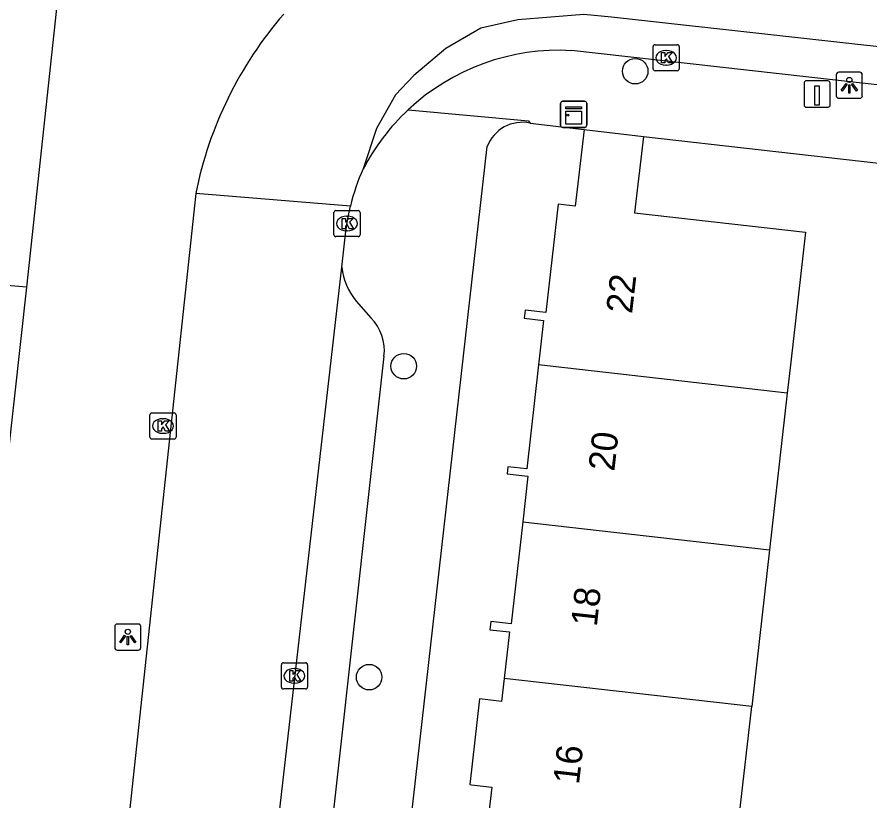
# Model space of a CAD drawing. Extents: x 162082 to 163393, y 388091 to 388632.
# Drawn here: x 163009.74 to 163042.39, y 388463.73 to 388493.73 of the extents above; entities that cross this region are included whole.
import ezdxf

# ---------------------------------------------------------------- set-up
doc = ezdxf.new("R2010")
doc.units = 0
for name, color, linetype in [('IMGEO_Boom', 7, 'Continuous'), ('IMGEO_Fietspad_open', 7, 'Continuous'), ('IMGEO_Kast', 7, 'Continuous'), ('IMGEO_Kolk', 7, 'Continuous'), ('IMGEO_Laadpaal', 7, 'Continuous'), ('IMGEO_Lichtpunt', 7, 'Continuous'), ('IMGEO_Muur', 7, 'Continuous'), ('IMGEO_Pand', 7, 'Continuous'), ('IMGEO_Pand_nummerreeks', 7, 'Continuous'), ('IMGEO_Rijbaan_lokaal_open', 7, 'Continuous'), ('IMGEO_Voetpad_open', 7, 'Continuous')]:
    doc.layers.add(name, color=color, linetype=linetype)

msp = doc.modelspace()

# ---------------------------------------------------------------- linework, layer by layer
at = {"layer": 'IMGEO_Boom'}
for centre in [(163033.402, 388491.655), (163024.544, 388480.366), (163023.219, 388468.464)]:
    msp.add_circle(centre, 0.489, dxfattribs=at)
at = {"layer": 'IMGEO_Fietspad_open'}
for points in [[(163016.583, 388486.977), (163013.341, 388456.791)], [(163022.171, 388484.155), (163022.331, 388485.538), (163022.401, 388486.015), (163022.5, 388486.487)], [(163017.167, 388440.446), (163022.171, 388484.155)]]:
    msp.add_lwpolyline(points, dxfattribs=at)
at = {"layer": 'IMGEO_Kast'}
for p, q in [((163030.546, 388489.581), (163030.546, 388490.422)), ((163030.546, 388490.422), (163030.546, 388489.581)), ((163030.621, 388490.506), (163031.462, 388490.506)), ((163031.462, 388490.506), (163030.621, 388490.506)), ((163031.546, 388490.431), (163031.546, 388489.59)), ((163031.546, 388489.59), (163031.546, 388490.431)), ((163031.471, 388489.506), (163030.63, 388489.506)), ((163030.63, 388489.506), (163031.471, 388489.506))]:
    msp.add_line(p, q, dxfattribs=at)
for points in [[(163030.741, 388490.296), (163031.341, 388490.296), (163031.341, 388490.211), (163030.741, 388490.211), (163030.741, 388490.296)], [(163030.741, 388490.121), (163031.341, 388490.121), (163031.341, 388489.632), (163030.741, 388489.632), (163030.741, 388490.121)]]:
    msp.add_lwpolyline(points, dxfattribs=at)
msp.add_circle((163030.825, 388489.97), 0.0377, dxfattribs=at)
for centre, start, end in [((163030.624, 388490.428), 92.4484, 184.2845), ((163030.624, 388490.428), 92.4484, 184.2845), ((163031.468, 388490.428), 2.4484, 94.2845), ((163031.468, 388490.428), 2.4484, 94.2845), ((163030.624, 388489.584), 182.4484, 274.2845), ((163030.624, 388489.584), 182.4484, 274.2845), ((163031.468, 388489.584), 272.4484, 4.2845), ((163031.468, 388489.584), 272.4484, 4.2845)]:
    msp.add_arc(centre, 0.0779, start, end, dxfattribs=at)
at = {"layer": 'IMGEO_Kolk'}
for p, q in [((163034.086, 388491.744), (163034.086, 388492.596)), ((163034.161, 388492.67), (163035.013, 388492.67)), ((163034.574, 388492.45), (163034.599, 388492.45)), ((163035.087, 388492.596), (163035.087, 388491.744)), ((163034.597, 388491.89), (163034.572, 388491.89)), ((163035.013, 388491.67), (163034.161, 388491.67)), ((163021.87, 388485.397), (163021.87, 388486.249)), ((163021.945, 388486.323), (163022.797, 388486.323)), ((163022.871, 388486.249), (163022.871, 388485.397)), ((163022.358, 388486.103), (163022.383, 388486.103)), ((163022.381, 388485.543), (163022.356, 388485.543)), ((163022.797, 388485.323), (163021.945, 388485.323)), ((163014.828, 388477.65), (163014.828, 388478.502)), ((163014.903, 388478.576), (163015.755, 388478.576)), ((163015.316, 388478.356), (163015.341, 388478.356)), ((163015.829, 388478.502), (163015.829, 388477.65)), ((163015.339, 388477.796), (163015.314, 388477.796)), ((163015.755, 388477.576), (163014.903, 388477.576)), ((163019.86, 388468.088), (163019.86, 388468.94)), ((163019.935, 388469.014), (163020.787, 388469.014)), ((163020.861, 388468.94), (163020.861, 388468.088)), ((163020.348, 388468.794), (163020.373, 388468.794)), ((163020.371, 388468.234), (163020.346, 388468.234)), ((163020.787, 388468.014), (163019.935, 388468.014))]:
    msp.add_line(p, q, dxfattribs=at)
for points in [[(163034.086, 388491.744), (163034.086, 388492.596)], [(163034.161, 388492.67), (163035.013, 388492.67)], [(163035.087, 388492.596), (163035.087, 388491.744)], [(163034.407, 388492.37), (163034.53, 388492.37), (163034.53, 388492.219), (163034.66, 388492.37), (163034.824, 388492.37), (163034.678, 388492.219), (163034.831, 388491.97), (163034.679, 388491.97), (163034.594, 388492.134), (163034.53, 388492.067), (163034.53, 388491.97), (163034.407, 388491.97), (163034.407, 388492.37)], [(163035.013, 388491.67), (163034.161, 388491.67)], [(163021.87, 388485.397), (163021.87, 388486.249)], [(163021.945, 388486.323), (163022.797, 388486.323)], [(163022.871, 388486.249), (163022.871, 388485.397)], [(163022.191, 388486.023), (163022.314, 388486.023), (163022.314, 388485.872), (163022.444, 388486.023), (163022.608, 388486.023), (163022.462, 388485.872), (163022.615, 388485.623), (163022.463, 388485.623), (163022.378, 388485.787), (163022.314, 388485.72), (163022.314, 388485.623), (163022.191, 388485.623), (163022.191, 388486.023)], [(163022.797, 388485.323), (163021.945, 388485.323)], [(163014.828, 388477.65), (163014.828, 388478.502)], [(163014.903, 388478.576), (163015.755, 388478.576)], [(163015.829, 388478.502), (163015.829, 388477.65)], [(163015.149, 388478.276), (163015.272, 388478.276), (163015.272, 388478.125), (163015.402, 388478.276), (163015.566, 388478.276), (163015.42, 388478.125), (163015.573, 388477.876), (163015.421, 388477.876), (163015.336, 388478.04), (163015.272, 388477.973), (163015.272, 388477.876), (163015.149, 388477.876), (163015.149, 388478.276)], [(163015.755, 388477.576), (163014.903, 388477.576)], [(163019.86, 388468.088), (163019.86, 388468.94)], [(163019.935, 388469.014), (163020.787, 388469.014)], [(163020.861, 388468.94), (163020.861, 388468.088)], [(163020.181, 388468.714), (163020.304, 388468.714), (163020.304, 388468.563), (163020.434, 388468.714), (163020.598, 388468.714), (163020.452, 388468.563), (163020.605, 388468.314), (163020.453, 388468.314), (163020.368, 388468.478), (163020.304, 388468.411), (163020.304, 388468.314), (163020.181, 388468.314), (163020.181, 388468.714)], [(163020.787, 388468.014), (163019.935, 388468.014)]]:
    msp.add_lwpolyline(points, dxfattribs=at)
for centre, start, end in [((163034.163, 388492.594), 91.552, 178.448), ((163034.163, 388492.594), 91.552, 178.448), ((163035.011, 388492.594), 1.552, 88.448), ((163035.011, 388492.594), 1.552, 88.448), ((163034.163, 388491.746), 181.552, 268.448), ((163034.163, 388491.746), 181.552, 268.448), ((163035.011, 388491.746), 271.552, 358.448), ((163035.011, 388491.746), 271.552, 358.448), ((163021.947, 388486.247), 91.552, 178.448), ((163021.947, 388486.247), 91.552, 178.448), ((163022.795, 388486.247), 1.552, 88.448), ((163022.795, 388486.247), 1.552, 88.448), ((163021.947, 388485.399), 181.552, 268.448), ((163021.947, 388485.399), 181.552, 268.448), ((163022.795, 388485.399), 271.552, 358.448), ((163022.795, 388485.399), 271.552, 358.448), ((163014.905, 388478.5), 91.552, 178.448), ((163014.905, 388478.5), 91.552, 178.448), ((163015.753, 388478.5), 1.552, 88.448), ((163015.753, 388478.5), 1.552, 88.448), ((163014.905, 388477.652), 181.552, 268.448), ((163014.905, 388477.652), 181.552, 268.448), ((163015.753, 388477.652), 271.552, 358.448), ((163015.753, 388477.652), 271.552, 358.448), ((163019.937, 388468.938), 91.552, 178.448), ((163019.937, 388468.938), 91.552, 178.448), ((163020.785, 388468.938), 1.552, 88.448), ((163020.785, 388468.938), 1.552, 88.448), ((163019.937, 388468.09), 181.552, 268.448), ((163019.937, 388468.09), 181.552, 268.448), ((163020.785, 388468.09), 271.552, 358.448), ((163020.785, 388468.09), 271.552, 358.448)]:
    msp.add_arc(centre, 0.0765, start, end, dxfattribs=at)
for centre, major_axis, ratio, start_param, end_param in [((163034.573, 388492.17), (-0.387, 0.002), 0.722429, 4.712389, 7.853982), ((163034.598, 388492.17), (-0.39, 0.002), 0.717154, 1.570796, 4.712389), ((163022.357, 388485.823), (-0.387, 0.002), 0.722429, 4.712389, 7.853982), ((163022.382, 388485.823), (-0.39, 0.002), 0.717154, 1.570796, 4.712389), ((163015.315, 388478.076), (-0.387, 0.002), 0.722429, 4.712389, 7.853982), ((163015.34, 388478.076), (-0.39, 0.002), 0.717154, 1.570796, 4.712389), ((163020.347, 388468.514), (-0.387, 0.002), 0.722429, 4.712389, 7.853982), ((163020.372, 388468.514), (-0.39, 0.002), 0.717154, 1.570796, 4.712389)]:
    msp.add_ellipse(centre, major_axis=major_axis, ratio=ratio, start_param=start_param, end_param=end_param, dxfattribs=at)
at = {"layer": 'IMGEO_Laadpaal'}
for p, q in [((163039.863, 388491.197), (163039.863, 388490.356)), ((163039.863, 388491.197), (163039.863, 388490.356)), ((163040.779, 388491.281), (163039.938, 388491.281)), ((163040.779, 388491.281), (163039.938, 388491.281)), ((163040.863, 388490.365), (163040.863, 388491.206)), ((163040.863, 388490.365), (163040.863, 388491.206)), ((163039.947, 388490.281), (163040.788, 388490.281)), ((163039.947, 388490.281), (163040.788, 388490.281))]:
    msp.add_line(p, q, dxfattribs=at)
msp.add_lwpolyline([(163040.278, 388491.094), (163040.438, 388491.094), (163040.438, 388490.361), (163040.278, 388490.361), (163040.278, 388491.094)], dxfattribs=at)
for centre, start, end in [((163039.941, 388491.203), 92.4484, 184.2845), ((163039.941, 388491.203), 92.4484, 184.2845), ((163040.785, 388491.203), 2.4484, 94.2845), ((163040.785, 388491.203), 2.4484, 94.2845), ((163039.941, 388490.359), 182.4484, 274.2845), ((163039.941, 388490.359), 182.4484, 274.2845), ((163040.785, 388490.359), 272.4484, 4.2845), ((163040.785, 388490.359), 272.4484, 4.2845)]:
    msp.add_arc(centre, 0.0779, start, end, dxfattribs=at)
at = {"layer": 'IMGEO_Lichtpunt'}
for p, q in [((163041.098, 388491.523), (163041.098, 388490.716)), ((163041.098, 388491.523), (163041.098, 388490.716)), ((163042, 388491.618), (163041.192, 388491.618)), ((163042, 388491.618), (163041.192, 388491.618)), ((163042.094, 388490.716), (163042.094, 388491.523)), ((163042.094, 388490.716), (163042.094, 388491.523)), ((163041.192, 388490.622), (163042, 388490.622)), ((163041.192, 388490.622), (163042, 388490.622)), ((163013.484, 388470.402), (163013.484, 388469.595)), ((163013.484, 388470.402), (163013.484, 388469.595)), ((163014.386, 388470.497), (163013.578, 388470.497)), ((163014.386, 388470.497), (163013.578, 388470.497)), ((163014.48, 388469.595), (163014.48, 388470.402)), ((163014.48, 388469.595), (163014.48, 388470.402)), ((163013.578, 388469.501), (163014.386, 388469.501)), ((163013.578, 388469.501), (163014.386, 388469.501))]:
    msp.add_line(p, q, dxfattribs=at)
for points in [[(163041.472, 388491.187), (163041.511, 388491.159), (163041.323, 388490.897), (163041.285, 388490.924), (163041.472, 388491.187)], [(163041.574, 388491.139), (163041.621, 388491.139), (163041.621, 388490.817), (163041.574, 388490.817), (163041.574, 388491.139)], [(163041.684, 388491.159), (163041.722, 388491.186), (163041.909, 388490.924), (163041.87, 388490.896), (163041.684, 388491.159)], [(163013.858, 388470.066), (163013.897, 388470.038), (163013.709, 388469.776), (163013.671, 388469.803), (163013.858, 388470.066)], [(163013.96, 388470.018), (163014.007, 388470.018), (163014.007, 388469.696), (163013.96, 388469.696), (163013.96, 388470.018)], [(163014.07, 388470.038), (163014.108, 388470.065), (163014.295, 388469.803), (163014.256, 388469.775), (163014.07, 388470.038)]]:
    msp.add_lwpolyline(points, dxfattribs=at)
for centre in [(163041.597, 388491.321), (163013.983, 388470.2)]:
    msp.add_circle(centre, 0.0994, dxfattribs=at)
for centre, start, end in [((163041.192, 388491.523), 90, 180), ((163041.192, 388491.523), 90, 180), ((163042, 388491.523), 0, 90), ((163042, 388491.523), 0, 90), ((163041.192, 388490.716), 180, 270), ((163041.192, 388490.716), 180, 270), ((163042, 388490.716), 270, 0), ((163042, 388490.716), 270, 360), ((163013.578, 388470.402), 90, 180), ((163013.578, 388470.402), 90, 180), ((163014.386, 388470.402), 0, 90), ((163014.386, 388470.402), 0, 90), ((163013.578, 388469.595), 180, 270), ((163013.578, 388469.595), 180, 270), ((163014.386, 388469.595), 270, 0), ((163014.386, 388469.595), 270, 360)]:
    msp.add_arc(centre, 0.0946, start, end, dxfattribs=at)
at = {"layer": 'IMGEO_Muur'}
msp.add_lwpolyline([(163033.722, 388489.155), (163047.229, 388487.626)], dxfattribs=at)
at = {"layer": 'IMGEO_Pand'}
for points in [[(163031.444, 388489.418), (163031.1, 388486.489), (163030.454, 388486.562), (163029.986, 388482.422), (163029.185, 388482.513), (163029.149, 388482.198), (163029.893, 388482.114), (163029.701, 388480.412)], [(163031.444, 388489.418), (163033.722, 388489.155)], [(163033.722, 388489.155), (163033.379, 388486.231), (163039.914, 388485.492), (163039.352, 388480.524), (163039.218, 388479.339)], [(163029.701, 388480.412), (163029.251, 388476.438), (163028.529, 388476.52), (163028.498, 388476.243), (163029.295, 388476.153), (163029.097, 388474.407)], [(163039.218, 388479.339), (163029.701, 388480.412)], [(163039.218, 388479.339), (163038.539, 388473.342)], [(163029.097, 388474.407), (163028.655, 388470.504), (163027.877, 388470.592), (163027.842, 388470.278), (163028.591, 388470.193), (163028.39, 388468.413)], [(163029.097, 388474.407), (163038.539, 388473.342)], [(163038.539, 388473.342), (163037.86, 388467.345)], [(163028.39, 388468.413), (163028.29, 388467.534), (163027.438, 388467.631), (163027.067, 388464.351), (163027.141, 388464.344), (163027.912, 388464.256), (163027.704, 388462.418)], [(163037.86, 388467.345), (163028.39, 388468.413)], [(163037.181, 388461.348), (163037.86, 388467.345)]]:
    msp.add_lwpolyline(points, dxfattribs=at)
at = {"layer": 'IMGEO_Rijbaan_lokaal_open'}
for points in [[(163104.782, 388484.174), (163104.975, 388485.686), (163032.492, 388493.726), (163031.44, 388493.821), (163028.914, 388493.615), (163027.49, 388493.305), (163026.159, 388492.524), (163024.93, 388491.497), (163024.23, 388490.75), (163023.506, 388489.464), (163022.991, 388487.919)], [(163022.5, 388486.487), (163016.583, 388486.977)]]:
    msp.add_lwpolyline(points, dxfattribs=at)
for centre, radius, start, end in [((163031.24, 388484.048), 14.946, 139.055, 168.6995), ((163030.289, 388484.617), 8.01, 155.6521, 166.4966)]:
    msp.add_arc(centre, radius, start, end, dxfattribs=at)
at = {"layer": 'IMGEO_Voetpad_open'}
for points in [[(163010.117, 388483.387), (163012.52, 388505.684)], [(163104.782, 388484.174), (163051.094, 388490.188), (163047.886, 388490.547), (163030.966, 388492.442)], [(163024.709, 388490.177), (163029.314, 388489.757), (163029.382, 388489.67)], [(163029.382, 388489.67), (163031.444, 388489.418)], [(163033.722, 388489.155), (163047.229, 388487.626)], [(163021.843, 388436.633), (163027.732, 388488.769)], [(163010.117, 388483.387), (163007.046, 388483.639)], [(163006.728, 388452.585), (163007.709, 388461.677), (163010.117, 388483.387)], [(163022.726, 388482.849), (163023.286, 388482.216)], [(163023.786, 388480.744), (163019.661, 388443.578)]]:
    msp.add_lwpolyline(points, dxfattribs=at)
for centre, radius, start, end in [((163030.484, 388483.998), 8.457, 86.7332, 133.0667), ((163030.487, 388483.999), 8.459, 133.0797, 152.3889), ((163029.086, 388488.25), 1.45, 78.2283, 159.0461), ((163024.763, 388484.486), 2.614, 187.2712, 218.776), ((163022.046, 388480.974), 1.755, 352.4729, 45.0496)]:
    msp.add_arc(centre, radius, start, end, dxfattribs=at)

# ---------------------------------------------------------------- texts
at = {"layer": 'IMGEO_Pand_nummerreeks'}
for s, p in [('22', (163033.28, 388482.351)), ('20', (163032.6, 388476.32)), ('18', (163031.93, 388470.373)), ('16', (163031.248, 388464.332))]:
    msp.add_text(s, height=1, rotation=83.5665, dxfattribs=at).set_placement(p)

doc.saveas('drawing.dxf')
